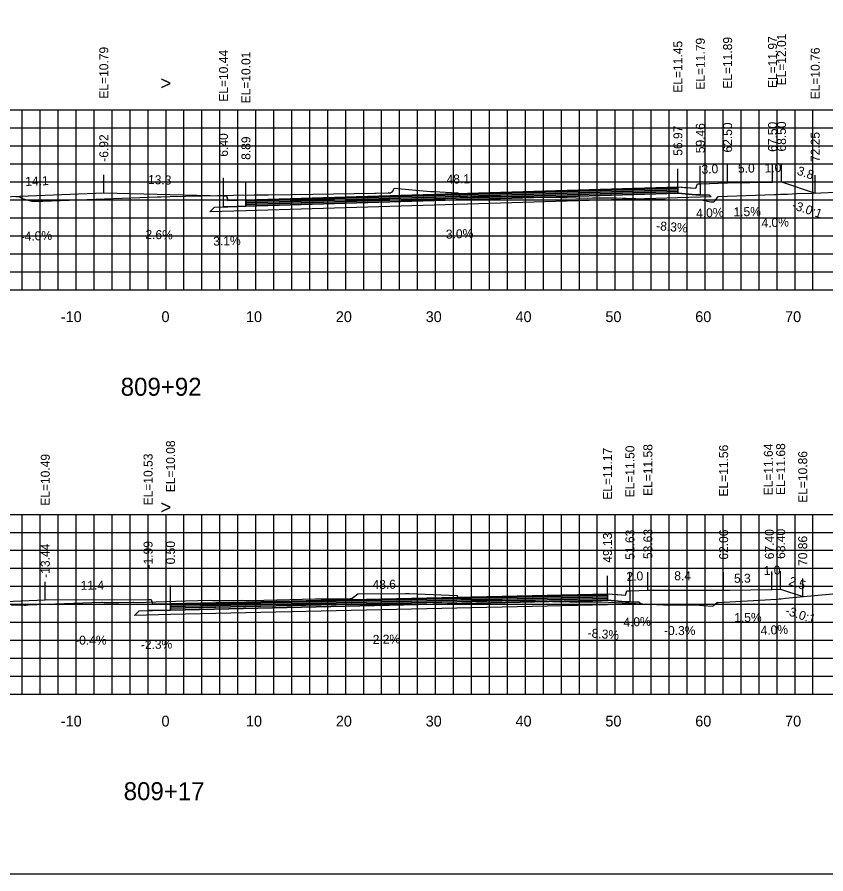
# Model space of a CAD drawing. Extents: x 1797419 to 1809236, y 248759 to 251512.
# Drawn here: x 1804314.4 to 1804404.4, y 250079.4 to 250174.8 of the extents above; entities that cross this region are included whole.
import ezdxf

# ---------------------------------------------------------------- set-up
doc = ezdxf.new("R2010")
doc.units = 0
for name, color, linetype in [('1', 7, 'Continuous'), ('10', 7, 'Continuous'), ('3', 7, 'Continuous'), ('4', 7, 'Continuous'), ('60', 7, 'Continuous'), ('BASE', 7, 'Continuous'), ('CL-CNST', 7, 'Continuous'), ('Level 62', 7, 'Continuous'), ('LOWER BINDER', 7, 'Continuous'), ('M-ROADS', 7, 'Continuous'), ('UPPER BINDER', 7, 'Continuous'), ('WEARING', 7, 'Continuous')]:
    doc.layers.add(name, color=color, linetype=linetype)

msp = doc.modelspace()

# ---------------------------------------------------------------- linework, layer by layer
for p, q in [((1804398.502, 250156.4), (1804398.502, 250158.4)), ((1804399.501, 250156.44), (1804399.501, 250158.44)), ((1804387.968, 250155.886), (1804387.968, 250157.886)), ((1804387.969, 250155.886), (1804387.969, 250157.886)), ((1804390.466, 250156.219), (1804390.466, 250158.219)), ((1804393.502, 250156.325), (1804393.502, 250158.325)), ((1804324.082, 250155.222), (1804324.082, 250157.222)), ((1804337.397, 250154.876), (1804337.397, 250156.876)), ((1804339.897, 250154.437), (1804339.897, 250156.437)), ((1804403.251, 250155.191), (1804403.251, 250157.191)), ((1804380.136, 250110.6), (1804380.136, 250112.6)), ((1804382.633, 250110.934), (1804382.633, 250112.934)), ((1804384.633, 250111.014), (1804384.633, 250113.014)), ((1804393.058, 250110.992), (1804393.058, 250112.992)), ((1804398.406, 250111.073), (1804398.406, 250113.073)), ((1804399.406, 250111.113), (1804399.406, 250113.113)), ((1804317.566, 250109.922), (1804317.566, 250111.922)), ((1804329.007, 250109.963), (1804329.007, 250111.963)), ((1804401.859, 250110.295), (1804401.859, 250112.295)), ((1804331.006, 250109.508), (1804331.006, 250111.508)), ((1804331.506, 250109.508), (1804331.506, 250111.508))]:
    msp.add_line(p, q)
for points in [[(1804181.002, 250079.432), (1804481.002, 250079.432), (1804481.002, 250269.432), (1804181.002, 250269.432)], [(1804387.969, 250155.886), (1804389.969, 250155.719), (1804390.136, 250156.219), (1804390.466, 250156.219), (1804390.466, 250155.006), (1804389.969, 250155.006), (1804387.969, 250155.166)], [(1804337.397, 250154.876), (1804337.727, 250154.876), (1804337.897, 250154.376), (1804339.897, 250154.437), (1804339.897, 250153.717), (1804337.897, 250153.656), (1804337.397, 250153.656)], [(1804380.136, 250110.6), (1804382.136, 250110.434), (1804382.303, 250110.934), (1804382.633, 250110.934), (1804382.633, 250109.72), (1804382.136, 250109.72), (1804380.136, 250109.88)], [(1804329.007, 250109.963), (1804329.337, 250109.963), (1804329.507, 250109.463), (1804331.506, 250109.508), (1804331.506, 250108.788), (1804329.507, 250108.743), (1804329.007, 250108.743)]]:
    msp.add_lwpolyline(points, close=True)
at = {"layer": '60'}
for p, q in [((1804181.002, 250144.432), (1804481.002, 250144.432)), ((1804321.002, 250144.372), (1804321.002, 250144.432)), ((1804331.002, 250144.372), (1804331.002, 250144.432)), ((1804341.002, 250144.372), (1804341.002, 250144.432)), ((1804351.002, 250144.372), (1804351.002, 250144.432)), ((1804361.002, 250144.372), (1804361.002, 250144.432)), ((1804371.002, 250144.372), (1804371.002, 250144.432)), ((1804381.002, 250144.372), (1804381.002, 250144.432)), ((1804391.002, 250144.372), (1804391.002, 250144.432)), ((1804401.002, 250144.372), (1804401.002, 250144.432)), ((1804181.002, 250099.432), (1804481.002, 250099.432)), ((1804321.002, 250099.372), (1804321.002, 250099.432)), ((1804331.002, 250099.372), (1804331.002, 250099.432)), ((1804341.002, 250099.372), (1804341.002, 250099.432)), ((1804351.002, 250099.372), (1804351.002, 250099.432)), ((1804361.002, 250099.372), (1804361.002, 250099.432)), ((1804371.002, 250099.372), (1804371.002, 250099.432)), ((1804381.002, 250099.372), (1804381.002, 250099.432)), ((1804391.002, 250099.372), (1804391.002, 250099.432)), ((1804401.002, 250099.372), (1804401.002, 250099.432))]:
    msp.add_line(p, q, dxfattribs=at)
at = {"layer": 'BASE'}
for points in [[(1804339.897, 250153.717), (1804387.969, 250155.166), (1804389.969, 250155.006), (1804390.466, 250155.006), (1804391.466, 250154.984), (1804391.673, 250154.777), (1804387.969, 250154.666), (1804339.897, 250153.217), (1804335.893, 250153.096), (1804336.397, 250153.6), (1804337.397, 250153.656), (1804337.897, 250153.656)], [(1804331.506, 250108.788), (1804380.136, 250109.88), (1804382.136, 250109.72), (1804382.633, 250109.72), (1804383.632, 250109.698), (1804383.867, 250109.464), (1804380.136, 250109.38), (1804331.506, 250108.288), (1804327.507, 250108.198), (1804328.006, 250108.699), (1804329.007, 250108.743), (1804329.507, 250108.743)]]:
    msp.add_lwpolyline(points, close=True, dxfattribs=at)
at = {"layer": 'CL-CNST'}
for points in [[(1804310.027, 250154.66), (1804324.082, 250155.222), (1804337.397, 250154.876), (1804337.628, 250154.876), (1804337.727, 250154.876), (1804337.839, 250154.546), (1804337.897, 250154.376), (1804338.179, 250154.385), (1804339.897, 250154.437), (1804387.968, 250155.886), (1804387.969, 250155.886), (1804388.718, 250155.823), (1804389.969, 250155.719), (1804390.136, 250156.219), (1804390.354, 250156.219), (1804390.466, 250156.219), (1804391.499, 250156.26), (1804392.466, 250156.299), (1804393.502, 250156.325), (1804398.502, 250156.4), (1804399.501, 250156.44), (1804403.251, 250155.191)], [(1804305.95, 250109.457), (1804317.566, 250109.922), (1804329.007, 250109.963), (1804329.157, 250109.963), (1804329.337, 250109.963), (1804329.507, 250109.463), (1804331.506, 250109.508), (1804380.136, 250110.6), (1804381.286, 250110.504), (1804382.136, 250110.434), (1804382.303, 250110.934), (1804382.607, 250110.934), (1804382.633, 250110.934), (1804384.633, 250111.014), (1804393.058, 250110.992), (1804393.76, 250111.003), (1804398.406, 250111.073), (1804399.406, 250111.113), (1804401.859, 250110.295)]]:
    msp.add_lwpolyline(points, dxfattribs=at)
at = {"layer": 'Level 62'}
for p, q in [((1804181.002, 250164.432), (1804481.002, 250164.432)), ((1804315.002, 250144.432), (1804315.002, 250164.432)), ((1804317.002, 250144.432), (1804317.002, 250164.432)), ((1804319.002, 250144.432), (1804319.002, 250164.432)), ((1804321.002, 250144.432), (1804321.002, 250164.432)), ((1804323.002, 250144.432), (1804323.002, 250164.432)), ((1804325.002, 250144.432), (1804325.002, 250164.432)), ((1804327.002, 250144.432), (1804327.002, 250164.432)), ((1804329.002, 250144.432), (1804329.002, 250164.432)), ((1804331.002, 250144.432), (1804331.002, 250164.432)), ((1804333.002, 250144.432), (1804333.002, 250164.432)), ((1804335.002, 250144.432), (1804335.002, 250164.432)), ((1804337.002, 250144.432), (1804337.002, 250164.432)), ((1804339.002, 250144.432), (1804339.002, 250164.432)), ((1804341.002, 250144.432), (1804341.002, 250164.432)), ((1804343.002, 250144.432), (1804343.002, 250164.432)), ((1804345.002, 250144.432), (1804345.002, 250164.432)), ((1804347.002, 250144.432), (1804347.002, 250164.432)), ((1804349.002, 250144.432), (1804349.002, 250164.432)), ((1804351.002, 250144.432), (1804351.002, 250164.432)), ((1804353.002, 250144.432), (1804353.002, 250164.432)), ((1804355.002, 250144.432), (1804355.002, 250164.432)), ((1804357.002, 250144.432), (1804357.002, 250164.432)), ((1804359.002, 250144.432), (1804359.002, 250164.432)), ((1804361.002, 250144.432), (1804361.002, 250164.432)), ((1804363.002, 250144.432), (1804363.002, 250164.432)), ((1804365.002, 250144.432), (1804365.002, 250164.432)), ((1804367.002, 250144.432), (1804367.002, 250164.432)), ((1804369.002, 250144.432), (1804369.002, 250164.432)), ((1804371.002, 250144.432), (1804371.002, 250164.432)), ((1804373.002, 250144.432), (1804373.002, 250164.432)), ((1804375.002, 250144.432), (1804375.002, 250164.432)), ((1804377.002, 250144.432), (1804377.002, 250164.432)), ((1804379.002, 250144.432), (1804379.002, 250164.432)), ((1804381.002, 250144.432), (1804381.002, 250164.432)), ((1804383.002, 250144.432), (1804383.002, 250164.432)), ((1804385.002, 250144.432), (1804385.002, 250164.432)), ((1804387.002, 250144.432), (1804387.002, 250164.432)), ((1804389.002, 250144.432), (1804389.002, 250164.432)), ((1804391.002, 250144.432), (1804391.002, 250164.432)), ((1804393.002, 250144.432), (1804393.002, 250164.432)), ((1804395.002, 250144.432), (1804395.002, 250164.432)), ((1804397.002, 250144.432), (1804397.002, 250164.432)), ((1804399.002, 250144.432), (1804399.002, 250164.432)), ((1804401.002, 250144.432), (1804401.002, 250164.432)), ((1804403.002, 250144.432), (1804403.002, 250164.432)), ((1804181.002, 250162.432), (1804481.002, 250162.432)), ((1804181.002, 250160.432), (1804481.002, 250160.432)), ((1804181.002, 250158.432), (1804481.002, 250158.432)), ((1804181.002, 250156.432), (1804481.002, 250156.432)), ((1804181.002, 250154.432), (1804481.002, 250154.432)), ((1804181.002, 250152.432), (1804481.002, 250152.432)), ((1804181.002, 250150.432), (1804481.002, 250150.432)), ((1804181.002, 250148.432), (1804481.002, 250148.432)), ((1804181.002, 250146.432), (1804481.002, 250146.432)), ((1804181.002, 250144.432), (1804481.002, 250144.432)), ((1804181.002, 250119.432), (1804481.002, 250119.432)), ((1804315.002, 250099.432), (1804315.002, 250119.432)), ((1804317.002, 250099.432), (1804317.002, 250119.432)), ((1804319.002, 250099.432), (1804319.002, 250119.432)), ((1804321.002, 250099.432), (1804321.002, 250119.432)), ((1804323.002, 250099.432), (1804323.002, 250119.432)), ((1804325.002, 250099.432), (1804325.002, 250119.432)), ((1804327.002, 250099.432), (1804327.002, 250119.432)), ((1804329.002, 250099.432), (1804329.002, 250119.432)), ((1804331.002, 250099.432), (1804331.002, 250119.432)), ((1804333.002, 250099.432), (1804333.002, 250119.432)), ((1804335.002, 250099.432), (1804335.002, 250119.432)), ((1804337.002, 250099.432), (1804337.002, 250119.432)), ((1804339.002, 250099.432), (1804339.002, 250119.432)), ((1804341.002, 250099.432), (1804341.002, 250119.432)), ((1804343.002, 250099.432), (1804343.002, 250119.432)), ((1804345.002, 250099.432), (1804345.002, 250119.432)), ((1804347.002, 250099.432), (1804347.002, 250119.432)), ((1804349.002, 250099.432), (1804349.002, 250119.432)), ((1804351.002, 250099.432), (1804351.002, 250119.432)), ((1804353.002, 250099.432), (1804353.002, 250119.432)), ((1804355.002, 250099.432), (1804355.002, 250119.432)), ((1804357.002, 250099.432), (1804357.002, 250119.432)), ((1804359.002, 250099.432), (1804359.002, 250119.432)), ((1804361.002, 250099.432), (1804361.002, 250119.432)), ((1804363.002, 250099.432), (1804363.002, 250119.432)), ((1804365.002, 250099.432), (1804365.002, 250119.432)), ((1804367.002, 250099.432), (1804367.002, 250119.432)), ((1804369.002, 250099.432), (1804369.002, 250119.432)), ((1804371.002, 250099.432), (1804371.002, 250119.432)), ((1804373.002, 250099.432), (1804373.002, 250119.432)), ((1804375.002, 250099.432), (1804375.002, 250119.432)), ((1804377.002, 250099.432), (1804377.002, 250119.432)), ((1804379.002, 250099.432), (1804379.002, 250119.432)), ((1804381.002, 250099.432), (1804381.002, 250119.432)), ((1804383.002, 250099.432), (1804383.002, 250119.432)), ((1804385.002, 250099.432), (1804385.002, 250119.432)), ((1804387.002, 250099.432), (1804387.002, 250119.432)), ((1804389.002, 250099.432), (1804389.002, 250119.432)), ((1804391.002, 250099.432), (1804391.002, 250119.432)), ((1804393.002, 250099.432), (1804393.002, 250119.432)), ((1804395.002, 250099.432), (1804395.002, 250119.432)), ((1804397.002, 250099.432), (1804397.002, 250119.432)), ((1804399.002, 250099.432), (1804399.002, 250119.432)), ((1804401.002, 250099.432), (1804401.002, 250119.432)), ((1804403.002, 250099.432), (1804403.002, 250119.432)), ((1804181.002, 250117.432), (1804481.002, 250117.432)), ((1804181.002, 250115.432), (1804481.002, 250115.432)), ((1804181.002, 250113.432), (1804481.002, 250113.432)), ((1804181.002, 250111.432), (1804481.002, 250111.432)), ((1804181.002, 250109.432), (1804481.002, 250109.432)), ((1804181.002, 250107.432), (1804481.002, 250107.432)), ((1804181.002, 250105.432), (1804481.002, 250105.432)), ((1804181.002, 250103.432), (1804481.002, 250103.432)), ((1804181.002, 250101.432), (1804481.002, 250101.432)), ((1804181.002, 250099.432), (1804481.002, 250099.432))]:
    msp.add_line(p, q, dxfattribs=at)
at = {"layer": 'LOWER BINDER'}
for points in [[(1804339.897, 250154.097), (1804387.969, 250155.546), (1804387.969, 250155.356), (1804339.897, 250153.91)], [(1804339.897, 250153.91), (1804387.969, 250155.356), (1804387.969, 250155.166), (1804339.897, 250153.717)], [(1804331.506, 250109.168), (1804380.136, 250110.26), (1804380.136, 250110.07), (1804331.506, 250108.982)], [(1804331.506, 250108.982), (1804380.136, 250110.07), (1804380.136, 250109.88), (1804331.506, 250108.788)]]:
    msp.add_lwpolyline(points, close=True, dxfattribs=at)
at = {"layer": 'M-ROADS'}
for points in [[(1804314.308, 250154.805), (1804314.672, 250154.787), (1804315.094, 250154.528), (1804316.054, 250154.282), (1804316.539, 250154.298), (1804316.607, 250154.296), (1804316.696, 250154.292), (1804316.717, 250154.291), (1804316.817, 250154.287), (1804316.992, 250154.279), (1804317.17, 250154.271), (1804317.265, 250154.281), (1804317.289, 250154.283), (1804320.241, 250154.389), (1804330.048, 250154.751), (1804330.41, 250154.76), (1804331.423, 250154.786), (1804338.515, 250154.936), (1804340.808, 250154.974), (1804341.716, 250154.989), (1804342.399, 250155.007), (1804347.343, 250155.066), (1804354.227, 250155.161), (1804354.406, 250155.171), (1804355.774, 250155.204), (1804355.791, 250155.238), (1804355.805, 250155.218), (1804355.833, 250155.214), (1804355.906, 250155.22), (1804355.989, 250155.204), (1804356.247, 250155.404), (1804356.405, 250155.716), (1804360.439, 250155.369), (1804360.841, 250155.355), (1804363.42, 250155.194), (1804363.5, 250155.194), (1804363.727, 250154.719), (1804363.736, 250154.72), (1804364.022, 250154.719), (1804364.034, 250154.719), (1804364.069, 250154.702), (1804364.073, 250154.702), (1804364.102, 250154.702), (1804365.119, 250154.742), (1804366.003, 250154.792), (1804367.231, 250154.792), (1804367.818, 250154.792), (1804368.985, 250154.792), (1804369.555, 250154.792), (1804369.676, 250154.787), (1804374.854, 250154.687), (1804376.594, 250154.652), (1804376.635, 250154.648), (1804377.901, 250154.632), (1804378.454, 250154.638), (1804379.655, 250154.652), (1804380.186, 250154.645), (1804380.316, 250154.643), (1804381.137, 250154.649), (1804386.564, 250154.457), (1804387.017, 250154.43), (1804387.054, 250154.43), (1804388.356, 250154.422), (1804388.878, 250154.425), (1804390.11, 250154.432), (1804390.605, 250154.429), (1804391.28, 250154.297), (1804391.642, 250154.212), (1804391.7, 250154.212), (1804391.734, 250154.209), (1804391.748, 250154.209), (1804391.975, 250154.209), (1804392.034, 250154.26), (1804392.457, 250154.794), (1804398.688, 250155.022), (1804398.7, 250155.022), (1804398.857, 250155.025), (1804399.383, 250155.047), (1804399.429, 250155.048), (1804399.441, 250155.051), (1804399.512, 250155.053), (1804399.745, 250155.048), (1804400.178, 250155.07), (1804401.215, 250155.125), (1804403.06, 250155.182), (1804409.646, 250155.481)], [(1804313.757, 250109.353), (1804315.255, 250109.334), (1804315.386, 250109.333), (1804315.415, 250109.337), (1804315.677, 250109.368), (1804322.731, 250109.612), (1804323.844, 250109.652), (1804323.933, 250109.649), (1804324.138, 250109.642), (1804325.622, 250109.642), (1804325.767, 250109.642), (1804327.296, 250109.651), (1804327.399, 250109.651), (1804327.418, 250109.651), (1804327.689, 250109.642), (1804333.163, 250109.795), (1804335.907, 250109.873), (1804336.171, 250109.852), (1804336.175, 250109.852), (1804336.238, 250109.852), (1804337.833, 250109.852), (1804337.848, 250109.852), (1804338.154, 250109.843), (1804339.462, 250109.872), (1804339.728, 250109.853), (1804341.89, 250109.898), (1804347.655, 250110.024), (1804347.85, 250110.032), (1804347.905, 250110.034), (1804348.223, 250110.03), (1804349.559, 250110.039), (1804349.818, 250110.04), (1804351.209, 250110.023), (1804351.43, 250110.032), (1804351.457, 250110.033), (1804351.47, 250110.035), (1804351.547, 250110.06), (1804351.59, 250110.062), (1804351.718, 250110.098), (1804351.869, 250110.216), (1804352.356, 250110.594), (1804357.645, 250110.633), (1804358.07, 250110.622), (1804363.403, 250110.39), (1804363.416, 250110.207), (1804363.683, 250110.202), (1804363.847, 250110.071), (1804364.023, 250110.067), (1804364.763, 250109.982), (1804364.996, 250109.912), (1804365.028, 250109.922), (1804365.274, 250109.862), (1804365.893, 250109.862), (1804367.044, 250109.862), (1804367.83, 250109.862), (1804368.814, 250109.862), (1804372.123, 250109.792), (1804375.922, 250109.706), (1804377.053, 250109.712), (1804377.692, 250109.709), (1804379.005, 250109.702), (1804379.462, 250109.705), (1804380.98, 250109.629), (1804386.359, 250109.363), (1804387.989, 250109.372), (1804388.135, 250109.371), (1804389.399, 250109.365), (1804389.894, 250109.365), (1804391.295, 250109.272), (1804391.853, 250109.233), (1804391.917, 250109.288), (1804392.343, 250109.644), (1804392.354, 250109.67), (1804392.4, 250109.638), (1804392.435, 250109.637), (1804398.962, 250109.988), (1804399.242, 250110.049), (1804399.353, 250110.049), (1804399.363, 250110.049), (1804399.461, 250110.049), (1804399.948, 250110.122), (1804407.621, 250110.819)]]:
    msp.add_lwpolyline(points, dxfattribs=at)
at = {"layer": 'UPPER BINDER'}
for points in [[(1804339.897, 250154.287), (1804387.969, 250155.736), (1804387.969, 250155.546), (1804339.897, 250154.097)], [(1804331.506, 250109.358), (1804380.136, 250110.45), (1804380.136, 250110.26), (1804331.506, 250109.168)]]:
    msp.add_lwpolyline(points, close=True, dxfattribs=at)
at = {"layer": 'WEARING'}
for points in [[(1804339.897, 250154.437), (1804387.969, 250155.886), (1804387.969, 250155.736), (1804339.897, 250154.287)], [(1804331.506, 250109.508), (1804380.136, 250110.6), (1804380.136, 250110.45), (1804331.506, 250109.358)]]:
    msp.add_lwpolyline(points, close=True, dxfattribs=at)

# ---------------------------------------------------------------- texts
for rotation, p in [(341.57953, (1804400.586, 250153.444)), (341.55409, (1804399.841, 250108.332))]:
    msp.add_text('-3.0:1', height=1, rotation=rotation).set_placement(p)
at = {"layer": '1'}
for s, p in [('809+92', (1804325.962, 250132.632)), ('809+17', (1804326.292, 250087.632))]:
    msp.add_text(s, height=2, dxfattribs=at).set_placement(p)
at = {"layer": '10'}
for s, p in [('-10', (1804319.298, 250140.832)), ('0', (1804330.501, 250140.832)), ('10', (1804339.901, 250140.832)), ('20', (1804349.901, 250140.832)), ('30', (1804359.901, 250140.832)), ('40', (1804369.901, 250140.832)), ('50', (1804379.901, 250140.832)), ('60', (1804389.901, 250140.832)), ('70', (1804399.901, 250140.832)), ('-10', (1804319.298, 250095.832)), ('0', (1804330.501, 250095.832)), ('10', (1804339.901, 250095.832)), ('20', (1804349.901, 250095.832)), ('30', (1804359.901, 250095.832)), ('40', (1804369.901, 250095.832)), ('50', (1804379.901, 250095.832)), ('60', (1804389.901, 250095.832)), ('70', (1804399.901, 250095.832))]:
    msp.add_text(s, height=1.2, dxfattribs=at).set_placement(p)
at = {"layer": '3'}
for s, p in [('EL=12.01', (1804400.001, 250167.164)), ('EL=11.45', (1804388.468, 250166.358)), ('EL=11.45', (1804388.469, 250166.358)), ('EL=11.79', (1804390.966, 250166.691)), ('EL=11.89', (1804394.002, 250166.797)), ('EL=11.97', (1804399.002, 250166.872)), ('EL=10.79', (1804324.582, 250165.694)), ('EL=10.44', (1804337.897, 250165.348)), ('EL=10.01', (1804340.397, 250165.161)), ('EL=10.76', (1804403.751, 250165.616)), ('56.97', (1804388.468, 250159.335)), ('56.97', (1804388.469, 250159.335)), ('59.46', (1804390.966, 250159.621)), ('62.50', (1804394.002, 250159.695)), ('67.50', (1804399.002, 250159.77)), ('68.50', (1804400.001, 250159.81)), ('-6.92', (1804324.582, 250158.671)), ('6.40', (1804337.897, 250159.238)), ('8.89', (1804340.397, 250158.878)), ('72.25', (1804403.751, 250158.64)), ('EL=10.08', (1804332.006, 250121.897)), ('EL=11.50', (1804383.133, 250121.328)), ('EL=11.58', (1804385.133, 250121.486)), ('EL=11.56', (1804393.558, 250121.417)), ('EL=11.64', (1804398.533, 250121.545)), ('EL=11.68', (1804399.906, 250121.585)), ('EL=10.49', (1804318.066, 250120.394)), ('EL=10.53', (1804329.507, 250120.435)), ('EL=11.17', (1804380.636, 250121.072)), ('EL=10.86', (1804402.359, 250120.72)), ('51.63', (1804383.133, 250114.383)), ('53.63', (1804385.133, 250114.463)), ('62.06', (1804393.558, 250114.394)), ('67.40', (1804398.649, 250114.443)), ('68.40', (1804399.906, 250114.483)), ('-1.99', (1804329.507, 250113.412)), ('0.50', (1804332.006, 250113.87)), ('49.13', (1804380.636, 250114.049)), ('70.86', (1804402.359, 250113.697)), ('-13.44', (1804318.066, 250112.379))]:
    msp.add_text(s, height=1, rotation=90, dxfattribs=at).set_placement(p)
at = {"layer": '4'}
for s, rotation, p in [('3.0', 2.29054, (1804390.617, 250157.326)), ('5.0', 0.85942, (1804394.663, 250157.443)), ('1.0', 2.29139, (1804397.636, 250157.466)), ('3.8', 341.57953, (1804401.145, 250157.265)), ('14.1', 2.28983, (1804315.358, 250155.974)), ('13.3', 358.51145, (1804328.989, 250156.195)), ('48.1', 1.72649, (1804362.246, 250156.211)), ('1.5%', 0.85942, (1804394.164, 250152.596)), ('4.0%', 2.29054, (1804390.017, 250152.435)), ('-8.3%', 355.22703, (1804385.526, 250151.073)), ('4.0%', 2.29139, (1804397.289, 250151.347)), ('-4.0%', 2.28983, (1804314.847, 250149.849)), ('2.6%', 358.51145, (1804328.697, 250150.1)), ('3.0%', 1.72649, (1804362.17, 250150.106)), ('3.1%', 1.74757, (1804336.278, 250149.324)), ('1.0', 2.29139, (1804397.54, 250112.677)), ('2.0', 2.29054, (1804382.267, 250112.02)), ('8.4', 359.85038, (1804387.565, 250112.106)), ('5.3', 0.8676, (1804394.223, 250111.814)), ('11.4', 0.20533, (1804321.503, 250111.036)), ('48.6', 1.28639, (1804353.993, 250111.113)), ('2.5', 341.55409, (1804400.223, 250111.604)), ('4.0%', 2.29054, (1804381.921, 250106.924)), ('1.5%', 0.8676, (1804394.246, 250107.441)), ('-0.3%', 359.85038, (1804386.423, 250106.009)), ('4.0%', 2.29139, (1804397.194, 250106.02)), ('-0.4%', 0.20533, (1804320.895, 250104.934)), ('2.2%', 1.28639, (1804354.02, 250105.012)), ('-8.3%', 355.25706, (1804377.896, 250105.769)), ('-2.3%', 1.28937, (1804328.21, 250104.433))]:
    msp.add_text(s, height=1, rotation=rotation, dxfattribs=at).set_placement(p)
at = {"layer": '60'}
for p in [(1804330.393, 250166.682), (1804330.393, 250119.494)]:
    msp.add_text('>', height=1.5, dxfattribs=at).set_placement(p)

doc.saveas('drawing.dxf')
